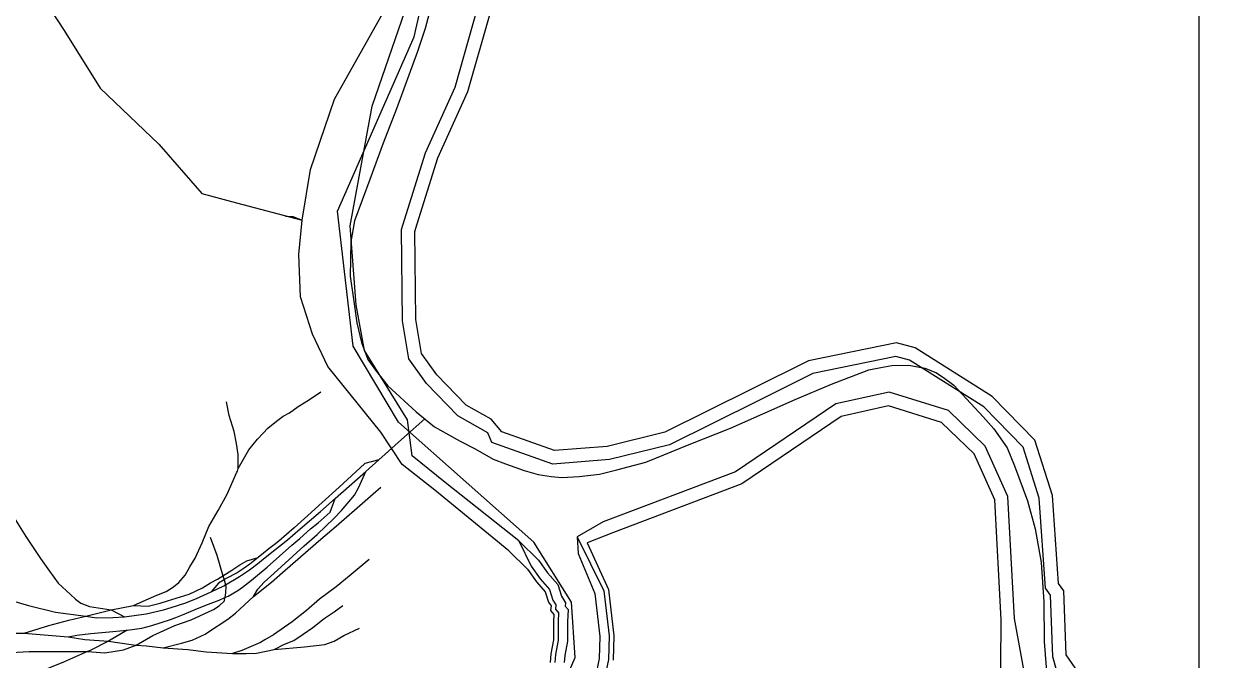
# Model space of a CAD drawing. Extents: x 2104537 to 2336408, y 34176 to 229611.
# Drawn here: x 2303910 to 2309814, y 186018 to 189140 of the extents above; entities that cross this region are included whole.
import ezdxf

# ---------------------------------------------------------------- set-up
doc = ezdxf.new("R2010")
doc.units = 0
for name, color, linetype in [('Exist Boundary Political City Limit New', 7, 'Continuous'), ('Exist Boundary Political CountyLine', 7, 'Continuous'), ('Exist Hydrographic Buffer Line', 7, 'Continuous'), ('Exist Hydrographic Creek Single Shore', 7, 'Continuous'), ('Exist Hydrographic River Shore', 7, 'Continuous'), ('Exist Railroad Mainline', 7, 'Continuous'), ('Exist Railroad Siding', 7, 'Continuous'), ('Exist Road Non-System Type 51', 7, 'Continuous'), ('Map Preparation Boundary City Limit Buffer Line', 7, 'Continuous'), ('Map Preparation Inset Cut Line', 7, 'Continuous')]:
    doc.layers.add(name, color=color, linetype=linetype)

msp = doc.modelspace()

# ---------------------------------------------------------------- linework, layer by layer
at = {"layer": 'Exist Boundary Political City Limit New'}
msp.add_lwpolyline([(2305085.5, 182738.8), (2305574.5, 183857.6), (2306050.5, 184588.6), (2306279.8, 185245.1), (2306437, 185618.9), (2306615.8, 186030), (2306596.5, 186300.9), (2306412.8, 186595.9), (2305748, 187186), (2305525.8, 187558.5), (2305448.2, 188221.1), (2305824.2, 189077.2), (2305934.2, 189559.4)], dxfattribs=at)
at = {"layer": 'Exist Boundary Political CountyLine'}
for points in [[(2305941.5, 189351.7), (2305878.7, 189119.1), (2305841.1, 189005.6), (2305738.3, 188723.4), (2305673, 188554.8), (2305608, 188376.1), (2305532, 188173.1), (2305514.1, 188070.3), (2305510.8, 187902.1), (2305527.3, 187788.8), (2305543.8, 187673.4), (2305565.7, 187576.2), (2305597, 187493.4), (2305635.1, 187440.9), (2305696.2, 187363.3), (2305835.3, 187236.8), (2305924.2, 187162.3), (2306051.1, 187091.3), (2306124.6, 187054.2), (2306212.7, 187003.7), (2306273.6, 186980.1), (2306364.9, 186947.7), (2306433.7, 186928.4), (2306498.1, 186919)], [(2306498.1, 186919), (2306550.4, 186913), (2306634.2, 186918.4), (2306733.8, 186930.3), (2306819, 186951.7), (2306961.5, 186989.4), (2307174.2, 187075.8), (2307377.1, 187155.9), (2307695.6, 187296.6), (2307872.7, 187371.6), (2308056, 187442.9), (2308115.6, 187453.3), (2308169.2, 187463.4), (2308253.2, 187464.7), (2308331.8, 187449.8), (2308384.6, 187429.9), (2308423.6, 187405.4), (2308473.1, 187367.4), (2308617.4, 187211.1), (2308669.7, 187153.1), (2308735.5, 187059.7), (2308771, 186971.1), (2308835.8, 186799.6), (2308873.3, 186661), (2308901.9, 186496.1), (2308915.5, 186302.6), (2308917.2, 186108.6), (2308930, 185939.1)]]:
    msp.add_lwpolyline(points, dxfattribs=at)
at = {"layer": 'Exist Hydrographic Buffer Line'}
msp.add_line((2306337.9, 186603.2), (2305976.3, 186888.4), dxfattribs=at)
for points in [[(2305777.6, 188178.7), (2305880.1, 188507.4), (2306026.7, 188830.8), (2306136.4, 189217.8), (2306228.2, 189737.7), (2306192.9, 190088.1), (2306093.7, 190406.5), (2305924.3, 190657.1), (2305712, 190898.9), (2305504.3, 191047), (2305194.5, 191204.2), (2304784.9, 191348.8), (2304417.4, 191424.1), (2304018.5, 191453.2), (2302939, 191367.8), (2302204.2, 191369)], [(2305511.5, 188149.7), (2305619, 188737.6), (2305830.6, 189351.2), (2305843.3, 189762), (2305698.7, 190292.9), (2305426.7, 190596.1), (2305093.1, 190758.4), (2304320.8, 191011), (2303808.2, 191057.9), (2302833.1, 190996.3), (2302239.6, 191030.2)], [(2305976.3, 186888.4), (2305814.8, 187019.2), (2305791.5, 187197.5), (2305580.8, 187536.4), (2305539.6, 187761.7), (2305511.5, 188149.7)], [(2306186.3, 187133.7), (2306039, 187216.2), (2305885.9, 187375.1), (2305798.2, 187496.7), (2305767.9, 187683.1), (2305762.8, 188131.5), (2305777.6, 188178.7)], [(2309823.5, 183731.6), (2309802.7, 183925.4), (2309701.4, 184360.8), (2309641.8, 184635.1), (2309433.2, 185082.4), (2309293.1, 185386.6), (2309100.7, 185658.5), (2309024.3, 185800.9), (2308959.2, 186032.8), (2308947.7, 186335.5), (2308923.4, 186369.7), (2308892.5, 186812.4), (2308813.6, 187062.3), (2308620, 187260.4), (2308256.5, 187489), (2308189.2, 187508), (2307781.1, 187423.6), (2307509.9, 187289)], [(2309594.5, 183657.2), (2309570.5, 183813.7), (2309458, 184132.3), (2309299.1, 184548.7), (2309251.4, 184751.4), (2309037.3, 185172.5), (2308868.6, 185485.1), (2308840.4, 185845.1), (2308771.7, 186221.9), (2308739.3, 186819.5), (2308627.2, 187067.9), (2308447, 187241.8), (2308156.3, 187333.3), (2307894, 187274.9), (2307402, 186941.1), (2306752.3, 186695.4), (2306624.8, 186622)], [(2307509.9, 187289), (2307078.3, 187074.7), (2306782.9, 187001.4), (2306505.7, 186979.8), (2306205.7, 187085.8), (2306186.3, 187133.7)], [(2306624.8, 186622), (2306755.7, 186357), (2306781.9, 186135.5), (2306779, 186020), (2306758.2, 185919.2)], [(2306624.8, 186622), (2306629.3, 186540), (2306710.9, 186344.5), (2306735.9, 186133.4), (2306733.2, 186025.2), (2306712.7, 185925.7)], [(2306337.9, 186603.2), (2306399.5, 186478.1), (2306443.2, 186416.3), (2306488.8, 186364.4), (2306505.8, 186311.8), (2306520.5, 186287.8), (2306517.8, 186267.4), (2306533.4, 186249), (2306531.6, 186206.2), (2306531.6, 186175.4), (2306531.6, 186115), (2306518, 186044.9), (2306515.2, 186004.6)], [(2306337.9, 186603.2), (2306434.7, 186508), (2306479.3, 186444.8), (2306529.5, 186387.6), (2306547.8, 186331.2), (2306568.2, 186298), (2306566, 186281.6), (2306580.1, 186264.9), (2306577.5, 186205.2), (2306577.5, 186175.4), (2306577.5, 186110.6), (2306563.6, 186039), (2306561.3, 186004.6)]]:
    msp.add_lwpolyline(points, dxfattribs=at)
at = {"layer": 'Exist Hydrographic Creek Single Shore'}
for p, q in [((2305193.7, 188196.5), (2305229.1, 188194.4)), ((2305229.1, 188194.4), (2305274.7, 188177.9))]:
    msp.add_line(p, q, dxfattribs=at)
msp.add_lwpolyline([(2303923.6, 189389.9), (2304107.2, 189107.8), (2304284.2, 188825.7), (2304572.6, 188550.2), (2304782.4, 188307.5), (2304952.8, 188261.6), (2305274.7, 188177.9)], dxfattribs=at)
at = {"layer": 'Exist Hydrographic River Shore'}
for points in [[(2305840.2, 188159.2), (2305941.5, 188484), (2306088.5, 188808.2), (2306200.5, 189203.2), (2306294.4, 189735.2), (2306257.5, 190101.3), (2306153.5, 190435.2), (2305976.4, 190697.3), (2305756.3, 190947.9), (2305538.4, 191103.3), (2305220.3, 191264.7), (2304802.4, 191412.2), (2304426.4, 191489.2), (2304018.3, 191519), (2302936.5, 191433.4), (2302217.1, 191434.6)], [(2305274.7, 188177.9), (2305317, 188426), (2305434.2, 188771.2), (2305765.4, 189363.2), (2305777.5, 189754.2), (2305639.5, 190260.6), (2305386.4, 190542.7), (2305068.4, 190697.4), (2304307.4, 190946.3), (2303807.3, 190992.1), (2302833.3, 190930.6), (2302221.9, 190965.5)], [(2305766.8, 186976.9), (2305661.1, 187135.6), (2305401.6, 187458.7), (2305326.6, 187617.3), (2305267, 187800), (2305259.3, 188008.7), (2305274.7, 188177.9)], [(2306203.4, 187199.4), (2306079.5, 187268.7), (2305936.4, 187417.3), (2305860.5, 187522.5), (2305833.4, 187688.8), (2305828.5, 188121.8), (2305840.2, 188159.2)], [(2309969.6, 183609.3), (2309907, 183946.3), (2309817.6, 184292.2), (2309761, 184557.6), (2309528.5, 185124.2), (2309427.2, 185330), (2309308, 185577.5), (2309182.9, 185813.1), (2309024.5, 186043.1), (2309012.6, 186357.6), (2308987.5, 186392.7), (2308957.4, 186824.8), (2308871.5, 187097), (2308661.5, 187311.8), (2308283.4, 187549.6), (2308191.5, 187575.5), (2307759.5, 187486.1), (2307480.8, 187347.8)], [(2307480.8, 187347.8), (2307055.5, 187136.7), (2306772.4, 187066.4), (2306514.4, 187046.3), (2306255.4, 187137.8), (2306203.4, 187199.4)], [(2309451, 183633.2), (2309403.4, 183833), (2309370.6, 183946.3), (2309221.6, 184533.7), (2309141.1, 184769.3), (2308968.3, 185186.8), (2308852.1, 185362.8), (2308786.5, 185559.6), (2308750.8, 185678.9), (2308703.1, 185774.3), (2308706.4, 186214.2), (2308674.4, 186803.7), (2308572.5, 187029.4), (2308412.6, 187183.8), (2308153.4, 187265.5), (2307920.5, 187213.6), (2307432.4, 186882.5), (2306802.5, 186644.3), (2306673.7, 186592.9)], [(2306289.5, 186554.1), (2305926.3, 186851.9), (2305766.8, 186976.9)], [(2306289.5, 186554.1), (2306381.9, 186463.2), (2306425.2, 186402), (2306468.4, 186352.8), (2306484.8, 186302.1), (2306496.7, 186282.8), (2306493.7, 186260.4), (2306510.1, 186241), (2306508.6, 186206.7), (2306508.6, 186175.4), (2306508.6, 186117.2), (2306495.2, 186047.9), (2306492.2, 186004.7)], [(2306673.7, 186592.9), (2306778, 186363.3), (2306804.9, 186136.6), (2306801.9, 186017.3)]]:
    msp.add_lwpolyline(points, dxfattribs=at)
at = {"layer": 'Exist Railroad Mainline'}
for p, q in [((2303791.7, 186149.3), (2303910.8, 186148.6)), ((2303910.8, 186148.6), (2304127, 186131.4))]:
    msp.add_line(p, q, dxfattribs=at)
for points in [[(2305652.3, 187001.1), (2305778, 187112.8), (2305877.6, 187201.3)], [(2305587.1, 186943.2), (2305652.3, 187001.1)], [(2305437.8, 186810.5), (2305587.1, 186943.2)], [(2304827.9, 186352.4), (2304891.4, 186381.3), (2304899, 186385.9), (2304967.4, 186427.2), (2305016.5, 186460.9), (2305058.1, 186491.6), (2305093.6, 186520), (2305202.6, 186607.3), (2305265.8, 186662.3), (2305364.7, 186747.4), (2305437.8, 186810.5)], [(2304895.8, 186323.9), (2304912.2, 186331.5), (2304960.1, 186358.6), (2304983.2, 186375.8), (2305026.4, 186408.7), (2305046.9, 186425.3), (2305104.2, 186474), (2305224.8, 186581.6), (2305264.3, 186614.2), (2305315.7, 186660.8), (2305353.3, 186691.3), (2305412.6, 186744.1), (2305437.8, 186810.5)], [(2303695.4, 186360.6), (2303784.5, 186327), (2303933, 186284.9), (2304065.4, 186252.6), (2304213.6, 186232.4)], [(2304403.6, 186229), (2304509.1, 186244.7), (2304594.7, 186264.3), (2304632.7, 186274.8), (2304704.6, 186298.9), (2304756.4, 186319.6), (2304827.9, 186352.4)], [(2304416.4, 186163.2), (2304488.2, 186174.1), (2304538.2, 186186.7), (2304629.6, 186215.9), (2304655.6, 186226.3), (2304687.4, 186238.6), (2304750.9, 186265.5), (2304802.7, 186286.2), (2304868.4, 186311), (2304895.8, 186323.9)], [(2304213.6, 186232.4), (2304265.7, 186225.3), (2304345.7, 186226.3), (2304403.6, 186229)], [(2304127, 186131.4), (2304168.9, 186140), (2304238.6, 186146.8), (2304310.6, 186153.8), (2304416.4, 186163.2)]]:
    msp.add_lwpolyline(points, dxfattribs=at)
at = {"layer": 'Exist Railroad Siding'}
for p, q in [((2304213.6, 186232.4), (2304337.2, 186264.1)), ((2304337.2, 186264.1), (2304446.8, 186285.5)), ((2304337.2, 186264.1), (2304403.6, 186229)), ((2304416.4, 186163.2), (2304325.1, 186110))]:
    msp.add_line(p, q, dxfattribs=at)
for points in [[(2302461.6, 188121.7), (2303452.9, 187222.6), (2303550.2, 187130), (2303592.6, 187084.5), (2303631.3, 187043), (2303665.6, 187003.3), (2303710.4, 186944.1), (2303763.5, 186866.8), (2303800.1, 186811.2), (2303845.1, 186741.8), (2303918.6, 186624.6), (2303991.9, 186515.7), (2304034.8, 186454.2), (2304077.5, 186394.7), (2304138.1, 186339.5), (2304162.5, 186315.8), (2304188.7, 186296.3), (2304230.9, 186280.7), (2304337.2, 186264.1)], [(2304961.9, 186958.3), (2305012.8, 187048.9), (2305056.1, 187101.5), (2305083.7, 187131.8), (2305107.4, 187156.1), (2305149, 187190.8), (2305182.7, 187215.1), (2305212.4, 187231.5), (2305256, 187262.1), (2305305.6, 187292.8), (2305367, 187333.5)], [(2304961.9, 186958.3), (2304961.1, 187026.3), (2304952.5, 187080.2), (2304941.7, 187140), (2304916.6, 187217.6), (2304903.8, 187285.5)], [(2305652.3, 187001.1), (2305583.4, 186982.3), (2305538, 186941.7), (2305457, 186866.7), (2305374.1, 186791.6), (2305302.9, 186726.7), (2305235.7, 186665.9), (2305161.2, 186600.9), (2305138.1, 186582.2), (2305112.3, 186563.3), (2305059.7, 186521.4)], [(2304446.8, 186285.5), (2304510.4, 186312.4), (2304562.1, 186335.1), (2304608, 186353.7), (2304643.7, 186376.1), (2304669.2, 186398.5), (2304700.8, 186434.8), (2304724.4, 186475.1), (2304749.7, 186517.6), (2304784.8, 186592), (2304817.8, 186672.3), (2304862.7, 186750.9), (2304907.6, 186831.5), (2304954.3, 186940.2), (2304958.1, 186944.1), (2304961.9, 186958.3)], [(2305036.1, 186329.3), (2305057.7, 186365.5), (2305089.1, 186400), (2305136.7, 186442.5), (2305284.7, 186578.4), (2305348.2, 186633.3), (2305433, 186714.3), (2305468.6, 186750.9), (2305531.6, 186827.6), (2305553, 186865.9), (2305587.1, 186943.2)], [(2305036.1, 186329.3), (2305125.1, 186400.4), (2305192.4, 186459.3), (2305366.5, 186611.4), (2305441.6, 186674.4), (2305583.9, 186798.3), (2305623.4, 186832.9), (2305661.1, 186865.4)], [(2304446.8, 186285.5), (2304518.8, 186282.5), (2304578.6, 186297.3), (2304614.6, 186307.7), (2304720.1, 186341.1), (2304785.7, 186371.9), (2304825.4, 186396.5), (2304859, 186414.9), (2304886, 186431.1), (2304930.6, 186457.9), (2304970.1, 186484.3), (2305003.9, 186504.8), (2305059.7, 186521.4)], [(2305059.7, 186521.4), (2305018.8, 186488.4), (2304990.4, 186468.7), (2304956.6, 186446.1), (2304903, 186417.4), (2304891.8, 186410.8), (2304865.2, 186394.9), (2304827.9, 186352.4)], [(2305603.6, 186510.6), (2305506.7, 186429.3), (2305441.4, 186376.5), (2305360.2, 186315.5), (2305296.9, 186260.6), (2305225.7, 186205.7), (2305135, 186141.5), (2305092.8, 186115.8), (2305071.1, 186103.6), (2305037.2, 186089.2), (2304979.6, 186064.5), (2304933.7, 186049.9)], [(2304593.5, 186077.4), (2304683.2, 186100.6), (2304734.9, 186115.2), (2304798.6, 186144.2), (2304810.4, 186152.3), (2304909.7, 186217.6), (2304947.3, 186248.1), (2305036.1, 186329.3)], [(2305137.5, 186068.6), (2305189.1, 186095.2), (2305234.9, 186113.9), (2305280.5, 186144.3), (2305328.1, 186177), (2305383.5, 186221.8), (2305433, 186254.4), (2305474.7, 186284.8)], [(2303910.8, 186148.6), (2304032.2, 186186.2), (2304129.9, 186213.5), (2304213.6, 186232.4)], [(2305137.5, 186068.6), (2305287.2, 186082.5), (2305387.2, 186093.7), (2305433, 186110.3), (2305480.5, 186137), (2305556.1, 186174)], [(2304127, 186131.4), (2304209.1, 186118.4), (2304325.1, 186110)], [(2304325.1, 186110), (2304231.8, 186062.7), (2304222.2, 186058.5)], [(2304325.1, 186110), (2304435.4, 186093.4), (2304459.8, 186091.1)], [(2304459.8, 186091.1), (2304511.3, 186086.4), (2304593.5, 186077.4)], [(2304593.5, 186077.4), (2304713.5, 186069), (2304803.8, 186058.2), (2304933.7, 186049.9)], [(2304222.2, 186058.5), (2304104.5, 186007), (2304042.9, 185982.4), (2303991.1, 185961.5), (2303939.4, 185936.9)], [(2304933.7, 186049.9), (2304999.8, 186048.7), (2305051.7, 186051.4), (2305137.5, 186068.6)]]:
    msp.add_lwpolyline(points, dxfattribs=at)
at = {"layer": 'Exist Road Non-System Type 51'}
for p, q in [((2304886, 186431.1), (2304891.8, 186410.8)), ((2304891.8, 186410.8), (2304899, 186385.9))]:
    msp.add_line(p, q, dxfattribs=at)
for points in [[(2304823.3, 186620.5), (2304856.8, 186531.8), (2304886, 186431.1)], [(2304899, 186385.9), (2304900.9, 186379.5), (2304898.8, 186347.9), (2304895.8, 186323.9)], [(2303817.2, 186052.1), (2303935.2, 186059.1), (2304222.2, 186058.5), (2304307.6, 186051.9), (2304399, 186067.5), (2304459.8, 186091.1), (2304542.3, 186137.2), (2304650.4, 186187.5), (2304731.3, 186214.7), (2304839.4, 186265), (2304868.6, 186284.2), (2304893.7, 186307.2), (2304895.8, 186323.9)]]:
    msp.add_lwpolyline(points, dxfattribs=at)
at = {"layer": 'Map Preparation Boundary City Limit Buffer Line'}
msp.add_lwpolyline([(2305085.5, 182738.8), (2305574.5, 183857.6), (2306050.5, 184588.6), (2306279.8, 185245.1), (2306437, 185618.9), (2306615.8, 186030), (2306596.5, 186300.9), (2306412.8, 186595.9), (2305748, 187186), (2305525.8, 187558.5), (2305448.2, 188221.1), (2305824.2, 189077.2), (2305934.2, 189559.4)], dxfattribs=at)
at = {"layer": 'Map Preparation Inset Cut Line'}
msp.add_lwpolyline([(2266254.1, 165448.9), (2309677, 165448.9), (2309677, 209697.3), (2266254.1, 209697.3)], close=True, dxfattribs=at)

doc.saveas('drawing.dxf')
